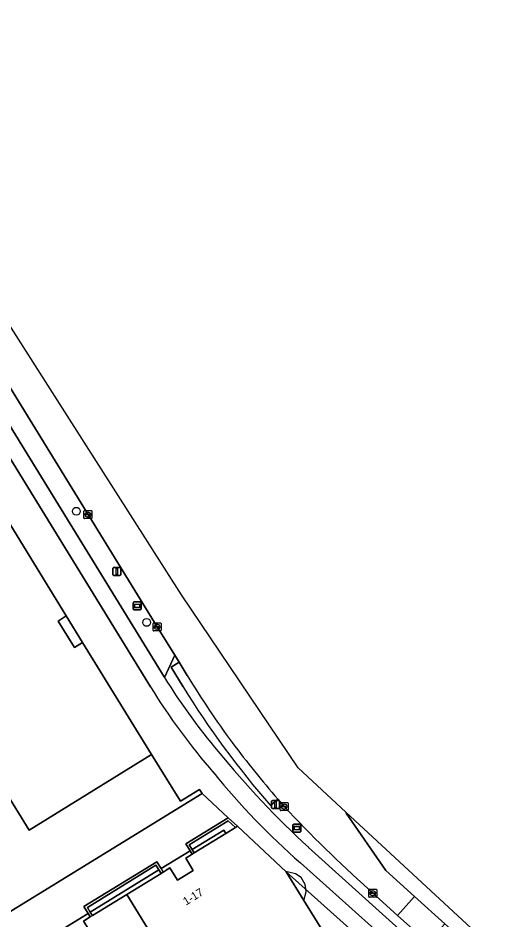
# Model space of a CAD drawing. Extents: x 160663 to 161506, y 382245 to 383291.
# Drawn here: x 161438.7 to 161498.7, y 382814.8 to 382927.5 of the extents above; entities that cross this region are included whole.
import ezdxf

# ---------------------------------------------------------------- set-up
doc = ezdxf.new("R2010")
doc.units = 0
for name, color, linetype in [('IMGEO_Berm_groen', 7, 'Continuous'), ('IMGEO_Berm_open', 7, 'Continuous'), ('IMGEO_Boom', 7, 'Continuous'), ('IMGEO_Erf', 7, 'Continuous'), ('IMGEO_Fietspad_gesloten', 7, 'Continuous'), ('IMGEO_Grasland_overig', 7, 'Continuous'), ('IMGEO_Groenvoorziening', 7, 'Continuous'), ('IMGEO_Kolk', 7, 'Continuous'), ('IMGEO_Lichtmast', 7, 'Continuous'), ('IMGEO_Muur', 7, 'Continuous'), ('IMGEO_Pand', 7, 'Continuous'), ('IMGEO_Pand_nummerreeks', 7, 'Continuous'), ('IMGEO_Pand_overbouw', 7, 'Continuous'), ('IMGEO_Rijbaan_lokaal_gesloten', 7, 'Continuous'), ('IMGEO_Rijbaan_lokaal_open', 7, 'Continuous'), ('IMGEO_Verkeerseiland_gesloten', 7, 'Continuous'), ('IMGEO_Voetpad_open', 7, 'Continuous'), ('IMGEO_Wegwijzer', 7, 'Continuous')]:
    doc.layers.add(name, color=color, linetype=linetype)

msp = doc.modelspace()

# ---------------------------------------------------------------- linework, layer by layer
at = {"layer": 'IMGEO_Berm_groen'}
msp.add_lwpolyline([(161434.12, 382887.06), (161431.95, 382885.79), (161456.97, 382845.16), (161457.02, 382845.07), (161458.29, 382847.86), (161456.09, 382851.39)], close=True, dxfattribs=at)
at = {"layer": 'IMGEO_Berm_open'}
for points in [[(161459.32, 382843.93), (161457.84, 382846.38), (161458.82, 382847.01), (161458.29, 382847.86), (161457.02, 382845.07)], [(161459.86, 382845.34), (161458.82, 382847.01), (161457.84, 382846.38), (161459.32, 382843.93)], [(161470.25, 382829.07), (161471.17, 382829.87)], [(161471.96, 382828.95), (161471.17, 382829.87), (161470.25, 382829.07)], [(161475.03, 382823.81), (161490.15, 382810.19), (161496.18, 382804.82), (161496.96, 382805.69), (161490.92, 382811.06), (161489.95, 382811.94), (161486.15, 382815.35)], [(161486.15, 382815.35), (161482.51, 382818.64)]]:
    msp.add_lwpolyline(points, dxfattribs=at)
for centre, radius, start, end in [((161544.56, 382895.86), 98.62, 210.813, 216.6835), ((161521.39, 382884.72), 75.6, 211.6323, 220.2851), ((161556.49, 382903.93), 114.2, 211.6959, 220.9604), ((161556.49, 382903.93), 114.2, 211.6959, 220.9604), ((161592.41, 382933.28), 159.36, 217.1971, 220.4616), ((161552.73, 382908.24), 114.73, 219.1276, 227.376), ((161595.39, 382944.68), 169.2, 223.1576, 228.155)]:
    msp.add_arc(centre, radius, start, end, dxfattribs=at)
at = {"layer": 'IMGEO_Boom'}
for centre in [(161445.98, 382865.85), (161454.77, 382851.96)]:
    msp.add_circle(centre, 0.489, dxfattribs=at)
at = {"layer": 'IMGEO_Erf'}
msp.add_lwpolyline([(161410.25, 382798.97), (161461.7, 382830.58), (161461.4, 382831.07), (161459, 382829.6), (161455.4, 382835.45), (161440.09, 382825.99), (161425.29, 382849.97), (161394.29, 382830.83), (161392.2, 382834.21), (161391.9, 382834.03), (161391.64, 382834.46), (161391.93, 382834.64), (161388.1, 382840.83), (161387.81, 382840.67), (161387.55, 382841.09), (161387.83, 382841.26), (161380.86, 382852.59)], dxfattribs=at)
at = {"layer": 'IMGEO_Fietspad_gesloten'}
for points in [[(161457.02, 382845.07), (161456.97, 382845.16), (161431.95, 382885.79), (161421.38, 382902.94), (161420.02, 382905.16), (161416.09, 382911.59), (161415.82, 382912.03), (161415.6, 382912.4), (161410.81, 382920.33), (161410.3, 382921.17), (161410.27, 382921.23), (161408.01, 382925.07)], [(161408.65, 382919.82), (161419.61, 382901.81), (161455.26, 382843.9)], [(161474, 382821.9), (161494.56, 382803.51), (161494.8, 382803.29), (161496.18, 382804.82), (161490.15, 382810.19), (161475.03, 382823.81)]]:
    msp.add_lwpolyline(points, dxfattribs=at)
for centre, radius, start, end in [((161521.39, 382884.72), 75.6, 211.6323, 220.2851), ((161526.3, 382887.97), 83.61, 211.8163, 220.9836), ((161552.73, 382908.24), 114.73, 219.1276, 227.376), ((161535.42, 382891.77), 93.03, 219.064, 228.6812)]:
    msp.add_arc(centre, radius, start, end, dxfattribs=at)
at = {"layer": 'IMGEO_Grasland_overig'}
for points in [[(161464.41, 382826.01), (161464.67, 382825.58), (161465.88, 382826.32), (161464.95, 382827.16), (161460.1, 382824.18), (161460.47, 382823.59)], [(161464.67, 382825.58), (161464.41, 382826.01), (161460.47, 382823.59), (161460.73, 382823.16)], [(161456.31, 382821.03), (161455.94, 382821.61), (161447.37, 382816.34), (161447.73, 382815.75)], [(161456.57, 382820.6), (161456.31, 382821.03), (161447.73, 382815.75), (161447.99, 382815.33), (161452.28, 382817.96)]]:
    msp.add_lwpolyline(points, close=True, dxfattribs=at)
at = {"layer": 'IMGEO_Groenvoorziening'}
msp.add_lwpolyline([(161486.81, 382800.82), (161489.64, 382805.2), (161472.22, 382820.81), (161474.43, 382817.22), (161477.84, 382811.71), (161481.27, 382806.24), (161476.64, 382803.35), (161390.21, 382750.18), (161388.51, 382752.96), (161386.61, 382751.79), (161386.38, 382752.14), (161385.58, 382751.66), (161384.68, 382751.51), (161390.42, 382746.72), (161391.81, 382747.57), (161406.19, 382756.41), (161409.16, 382758.24), (161452.77, 382785.07)], dxfattribs=at)
at = {"layer": 'IMGEO_Kolk'}
for p, q in [((161446.94, 382865), (161446.94, 382865.86)), ((161447.01, 382865.93), (161447.86, 382865.93)), ((161447.43, 382865.71), (161447.45, 382865.71)), ((161447.94, 382865.86), (161447.94, 382865)), ((161447.86, 382864.93), (161447.01, 382864.93)), ((161447.2, 382865.42), (161447.2, 382865.44)), ((161447.24, 382865.47), (161447.64, 382865.47)), ((161447.63, 382865.39), (161447.24, 382865.39)), ((161447.45, 382865.15), (161447.42, 382865.15)), ((161447.68, 382865.44), (161447.68, 382865.42)), ((161455.58, 382850.98), (161455.58, 382851.84)), ((161455.65, 382851.91), (161456.51, 382851.91)), ((161456.51, 382850.91), (161455.65, 382850.91)), ((161455.84, 382851.4), (161455.84, 382851.42)), ((161455.88, 382851.45), (161456.28, 382851.45)), ((161456.28, 382851.37), (161455.88, 382851.37)), ((161456.07, 382851.69), (161456.09, 382851.69)), ((161456.09, 382851.13), (161456.07, 382851.13)), ((161456.32, 382851.42), (161456.32, 382851.4)), ((161456.58, 382851.84), (161456.58, 382850.98)), ((161471.46, 382828.52), (161471.46, 382829.37)), ((161471.54, 382829.45), (161472.39, 382829.45)), ((161472.39, 382828.45), (161471.54, 382828.45)), ((161471.72, 382828.94), (161471.72, 382828.95)), ((161471.76, 382828.99), (161472.16, 382828.99)), ((161472.16, 382828.9), (161471.76, 382828.9)), ((161471.95, 382829.23), (161471.97, 382829.23)), ((161471.97, 382828.67), (161471.95, 382828.67)), ((161472.2, 382828.95), (161472.2, 382828.94)), ((161472.46, 382829.37), (161472.46, 382828.52)), ((161482.55, 382817.69), (161482.55, 382818.54)), ((161482.62, 382818.61), (161483.48, 382818.61)), ((161483.04, 382818.39), (161483.06, 382818.39)), ((161483.55, 382818.54), (161483.55, 382817.69)), ((161483.48, 382817.61), (161482.62, 382817.61)), ((161482.81, 382818.11), (161482.81, 382818.12)), ((161482.85, 382818.16), (161483.25, 382818.16)), ((161483.25, 382818.07), (161482.85, 382818.07)), ((161483.06, 382817.83), (161483.03, 382817.83)), ((161483.29, 382818.12), (161483.29, 382818.11))]:
    msp.add_line(p, q, dxfattribs=at)
for points in [[(161446.94, 382865), (161446.94, 382865.86)], [(161447.01, 382865.93), (161447.86, 382865.93)], [(161447.94, 382865.86), (161447.94, 382865)], [(161447.86, 382864.93), (161447.01, 382864.93)], [(161455.58, 382850.98), (161455.58, 382851.84)], [(161455.65, 382851.91), (161456.51, 382851.91)], [(161456.51, 382850.91), (161455.65, 382850.91)], [(161456.58, 382851.84), (161456.58, 382850.98)], [(161471.46, 382828.52), (161471.46, 382829.37)], [(161471.54, 382829.45), (161472.39, 382829.45)], [(161472.39, 382828.45), (161471.54, 382828.45)], [(161472.46, 382829.37), (161472.46, 382828.52)], [(161482.55, 382817.69), (161482.55, 382818.54)], [(161482.62, 382818.61), (161483.48, 382818.61)], [(161483.55, 382818.54), (161483.55, 382817.69)], [(161483.48, 382817.61), (161482.62, 382817.61)]]:
    msp.add_lwpolyline(points, dxfattribs=at)
for centre, radius, start, end in [((161447.01, 382865.86), 0.0765, 91.552, 178.448), ((161447.01, 382865.86), 0.0765, 91.552, 178.448), ((161447.86, 382865.86), 0.0765, 1.552, 88.448), ((161447.86, 382865.86), 0.0765, 1.552, 88.448), ((161447.01, 382865.01), 0.0765, 181.552, 268.448), ((161447.01, 382865.01), 0.0765, 181.552, 268.448), ((161447.24, 382865.43), 0.0403, 85.8775, 175.7526), ((161447.23, 382865.42), 0.0366, 178.938, 274.7102), ((161447.64, 382865.43), 0.043, 264.8664, 352.4533), ((161447.64, 382865.44), 0.0386, 1.7309, 96.639), ((161447.86, 382865.01), 0.0765, 271.552, 358.448), ((161447.86, 382865.01), 0.0765, 271.552, 358.448), ((161455.66, 382851.83), 0.0765, 91.552, 178.448), ((161455.66, 382851.83), 0.0765, 91.552, 178.448), ((161455.66, 382850.98), 0.0765, 181.552, 268.448), ((161455.66, 382850.98), 0.0765, 181.552, 268.448), ((161455.88, 382851.41), 0.0403, 85.8775, 175.7526), ((161455.88, 382851.4), 0.0366, 178.938, 274.7102), ((161456.28, 382851.41), 0.0386, 1.7309, 96.639), ((161456.28, 382851.41), 0.043, 264.8664, 352.4533), ((161456.5, 382851.83), 0.0765, 1.552, 88.448), ((161456.5, 382851.83), 0.0765, 1.552, 88.448), ((161456.5, 382850.98), 0.0765, 271.552, 358.448), ((161456.5, 382850.98), 0.0765, 271.552, 358.448), ((161471.54, 382829.37), 0.0765, 91.552, 178.448), ((161471.54, 382829.37), 0.0765, 91.552, 178.448), ((161471.54, 382828.52), 0.0765, 181.552, 268.448), ((161471.54, 382828.52), 0.0765, 181.552, 268.448), ((161471.76, 382828.95), 0.0403, 85.8775, 175.7526), ((161471.76, 382828.94), 0.0366, 178.938, 274.7102), ((161472.17, 382828.95), 0.0386, 1.7309, 96.639), ((161472.16, 382828.95), 0.043, 264.8664, 352.4533), ((161472.39, 382829.37), 0.0765, 1.552, 88.448), ((161472.39, 382829.37), 0.0765, 1.552, 88.448), ((161472.39, 382828.52), 0.0765, 271.552, 358.448), ((161472.39, 382828.52), 0.0765, 271.552, 358.448), ((161482.63, 382818.54), 0.0765, 91.552, 178.448), ((161482.63, 382818.54), 0.0765, 91.552, 178.448), ((161483.47, 382818.54), 0.0765, 1.552, 88.448), ((161483.47, 382818.54), 0.0765, 1.552, 88.448), ((161482.63, 382817.69), 0.0765, 181.552, 268.448), ((161482.63, 382817.69), 0.0765, 181.552, 268.448), ((161482.85, 382818.12), 0.0403, 85.8775, 175.7526), ((161482.84, 382818.11), 0.0366, 178.938, 274.7102), ((161483.25, 382818.12), 0.0386, 1.7309, 96.639), ((161483.25, 382818.11), 0.043, 264.8664, 352.4533), ((161483.47, 382817.69), 0.0765, 271.552, 358.448), ((161483.47, 382817.69), 0.0765, 271.552, 358.448)]:
    msp.add_arc(centre, radius, start, end, dxfattribs=at)
for centre, major_axis, ratio, start_param, end_param in [((161447.42, 382865.43), (-0.387, 0.002), 0.722429, 4.712389, 7.853982), ((161447.45, 382865.43), (-0.39, 0.002), 0.717154, 1.570796, 4.712389), ((161456.07, 382851.41), (-0.387, 0.002), 0.722429, 4.712389, 7.853982), ((161456.09, 382851.41), (-0.39, 0.002), 0.717154, 1.570796, 4.712389), ((161471.95, 382828.95), (-0.387, 0.002), 0.722429, 4.712389, 7.853982), ((161471.97, 382828.95), (-0.39, 0.002), 0.717154, 1.570796, 4.712389), ((161483.04, 382818.11), (-0.387, 0.002), 0.722429, 4.712389, 7.853982), ((161483.06, 382818.11), (-0.39, 0.002), 0.717154, 1.570796, 4.712389)]:
    msp.add_ellipse(centre, major_axis=major_axis, ratio=ratio, start_param=start_param, end_param=end_param, dxfattribs=at)
at = {"layer": 'IMGEO_Lichtmast'}
for p, q in [((161450.64, 382858.82), (161451.43, 382858.82)), ((161451.43, 382858.82), (161450.64, 382858.82)), ((161450.54, 382857.92), (161450.54, 382858.72)), ((161450.54, 382858.72), (161450.54, 382857.92)), ((161451.43, 382857.82), (161450.64, 382857.82)), ((161450.64, 382857.82), (161451.43, 382857.82)), ((161451.53, 382858.72), (161451.53, 382857.92)), ((161451.53, 382857.92), (161451.53, 382858.72)), ((161470.4, 382828.8), (161470.4, 382829.6)), ((161470.4, 382829.6), (161470.4, 382828.8)), ((161470.5, 382829.7), (161471.29, 382829.7)), ((161471.29, 382829.7), (161470.5, 382829.7)), ((161471.39, 382829.6), (161471.39, 382828.8)), ((161471.39, 382828.8), (161471.39, 382829.6)), ((161471.29, 382828.7), (161470.5, 382828.7)), ((161470.5, 382828.7), (161471.29, 382828.7))]:
    msp.add_line(p, q, dxfattribs=at)
for points in [[(161450.96, 382858.69), (161451.11, 382858.69), (161451.11, 382857.94), (161450.96, 382857.94), (161450.96, 382858.69)], [(161470.82, 382829.58), (161470.97, 382829.58), (161470.97, 382828.83), (161470.82, 382828.83), (161470.82, 382829.58)]]:
    msp.add_lwpolyline(points, dxfattribs=at)
for centre, start, end in [((161450.64, 382858.72), 90, 180), ((161450.64, 382858.72), 90, 180), ((161451.43, 382858.72), 0, 90), ((161451.43, 382858.72), 360, 90), ((161450.64, 382857.92), 180, 270), ((161450.64, 382857.92), 180, 270), ((161451.43, 382857.92), 270, 0), ((161451.43, 382857.92), 270, 0), ((161470.5, 382829.6), 90, 180), ((161470.5, 382829.6), 90, 180), ((161471.29, 382829.6), 0, 90), ((161471.29, 382829.6), 360, 90), ((161470.5, 382828.8), 180, 270), ((161470.5, 382828.8), 180, 270), ((161471.29, 382828.8), 270, 0), ((161471.29, 382828.8), 270, 0)]:
    msp.add_arc(centre, 0.1, start, end, dxfattribs=at)
at = {"layer": 'IMGEO_Muur'}
for points in [[(161464.98, 382827.55), (161459.68, 382824.28), (161460.2, 382823.42), (161460.46, 382823), (161460.73, 382823.16), (161460.47, 382823.59), (161460.1, 382824.18), (161464.95, 382827.16), (161465.88, 382826.32), (161466.14, 382826.48)], [(161447.37, 382816.34), (161455.94, 382821.61), (161456.31, 382821.03), (161456.57, 382820.6), (161456.83, 382820.76), (161456.57, 382821.19), (161456.05, 382822.04), (161446.94, 382816.44), (161447.47, 382815.59), (161447.73, 382815.16), (161447.99, 382815.33), (161447.73, 382815.75)]]:
    msp.add_lwpolyline(points, close=True, dxfattribs=at)
at = {"layer": 'IMGEO_Pand'}
for points in [[(161425.29, 382849.97), (161440.09, 382825.99), (161455.4, 382835.45), (161446.77, 382849.46), (161445.76, 382848.83), (161443.71, 382852.1), (161444.72, 382852.78), (161436.04, 382866.85)], [(161477.84, 382811.71), (161474.43, 382817.22), (161472.22, 382820.81), (161466.14, 382826.48), (161465.88, 382826.32), (161464.67, 382825.58), (161460.73, 382823.16), (161460.46, 382823), (161459.66, 382822.5), (161460.61, 382820.97), (161458.62, 382819.75), (161457.68, 382821.28), (161456.83, 382820.76), (161456.57, 382820.6), (161452.28, 382817.96), (161463.77, 382799.31)]]:
    msp.add_lwpolyline(points, dxfattribs=at)
msp.add_lwpolyline([(161452.28, 382817.96), (161447.99, 382815.33), (161447.73, 382815.16), (161446.87, 382814.64), (161447.82, 382813.11), (161445.84, 382811.89), (161444.89, 382813.42), (161444.05, 382812.91), (161443.79, 382812.75), (161439.44, 382810.07), (161450.94, 382791.41), (161463.77, 382799.31)], close=True, dxfattribs=at)
at = {"layer": 'IMGEO_Pand_overbouw'}
for points in [[(161444.72, 382852.78), (161443.71, 382852.1), (161445.76, 382848.83), (161446.77, 382849.46)], [(161472.22, 382820.81), (161474.43, 382817.22), (161474.73, 382818.27), (161474.67, 382818.68), (161474.59, 382819.22), (161474.09, 382820.07), (161473.39, 382820.52), (161472.34, 382820.78)]]:
    msp.add_lwpolyline(points, close=True, dxfattribs=at)
at = {"layer": 'IMGEO_Rijbaan_lokaal_gesloten'}
for points in [[(161479.67, 382828.26), (161473.7, 382833.78), (161459.12, 382855.4), (161399.8, 382948.43), (161322.96, 383048.18)], [(161384.21, 382961.91), (161385.83, 382959.83), (161386.03, 382959.69), (161389.35, 382955.35), (161392.44, 382951.25), (161399.23, 382941.88), (161402.44, 382937.33), (161403.12, 382936.34), (161403.27, 382936.11), (161406.18, 382931.9), (161408, 382929.07), (161409.91, 382926.24), (161412.29, 382922.49), (161412.7, 382921.86), (161412.78, 382921.71), (161416.74, 382915.27), (161417.68, 382913.74), (161418.16, 382912.97), (161422.16, 382906.47), (161434.12, 382887.06), (161456.09, 382851.39), (161458.29, 382847.86), (161458.82, 382847.01), (161459.86, 382845.34)], [(161471.17, 382829.87), (161471.96, 382828.95)], [(161482.51, 382818.64), (161486.15, 382815.35), (161488.28, 382817.71), (161484.67, 382820.95), (161479.74, 382828.11)]]:
    msp.add_lwpolyline(points, dxfattribs=at)
for centre, radius, start, end in [((161544.56, 382895.86), 98.62, 210.813, 216.6835), ((161592.41, 382933.28), 159.36, 217.1971, 220.4616), ((161595.39, 382944.68), 169.2, 223.1576, 228.155), ((161480.17, 382828.41), 0.524, 196.7283, 215.6349)]:
    msp.add_arc(centre, radius, start, end, dxfattribs=at)
at = {"layer": 'IMGEO_Rijbaan_lokaal_open'}
msp.add_lwpolyline([(161488.28, 382817.71), (161486.15, 382815.35), (161489.95, 382811.94), (161492.05, 382814.3)], close=True, dxfattribs=at)
at = {"layer": 'IMGEO_Verkeerseiland_gesloten'}
for points in [[(161498.7, 382810.68), (161479.67, 382828.26)], [(161479.74, 382828.11), (161484.67, 382820.95), (161488.28, 382817.71), (161492.05, 382814.3), (161497.19, 382809.76)]]:
    msp.add_lwpolyline(points, dxfattribs=at)
msp.add_arc((161480.17, 382828.41), 0.524, 196.7283, 215.6349, dxfattribs=at)
at = {"layer": 'IMGEO_Voetpad_open'}
for points in [[(161384.64, 382955.43), (161382.27, 382953.88), (161396.33, 382931.16), (161398.77, 382927.21), (161399.63, 382925.84), (161402.04, 382921.9), (161403.83, 382919.01), (161424.69, 382885.2), (161425.2, 382884.37), (161428.47, 382879.09), (161428.98, 382878.24), (161432.26, 382872.96), (161432.77, 382872.13), (161436.04, 382866.85), (161444.72, 382852.78), (161446.77, 382849.46), (161455.4, 382835.45), (161459, 382829.6), (161461.4, 382831.07), (161461.7, 382830.58), (161464.98, 382827.55), (161466.14, 382826.48), (161472.22, 382820.81), (161489.64, 382805.2)], [(161455.26, 382843.9), (161419.61, 382901.81), (161408.65, 382919.82)], [(161443.79, 382813.32), (161447.47, 382815.59), (161446.94, 382816.44), (161456.05, 382822.04), (161456.57, 382821.19), (161460.2, 382823.42), (161459.68, 382824.28), (161464.98, 382827.55), (161461.7, 382830.58), (161410.25, 382798.97)], [(161494.56, 382803.51), (161474, 382821.9)]]:
    msp.add_lwpolyline(points, dxfattribs=at)
for points in [[(161444.72, 382852.78), (161443.71, 382852.1), (161445.76, 382848.83), (161446.77, 382849.46)], [(161459.66, 382822.5), (161460.46, 382823), (161460.2, 382823.42), (161456.57, 382821.19), (161456.83, 382820.76), (161457.68, 382821.28), (161458.62, 382819.75), (161460.61, 382820.97)], [(161443.79, 382813.32), (161444.05, 382812.91), (161444.89, 382813.42), (161445.84, 382811.89), (161447.82, 382813.11), (161446.87, 382814.64), (161447.73, 382815.16), (161447.47, 382815.59)]]:
    msp.add_lwpolyline(points, close=True, dxfattribs=at)
for centre, radius, start, end in [((161526.3, 382887.97), 83.61, 211.8163, 220.9836), ((161535.42, 382891.77), 93.03, 219.064, 228.6812)]:
    msp.add_arc(centre, radius, start, end, dxfattribs=at)
at = {"layer": 'IMGEO_Wegwijzer'}
for p, q in [((161453.09, 382853.63), (161453.09, 382854.42)), ((161453.09, 382854.42), (161453.09, 382853.63)), ((161453.19, 382854.52), (161453.98, 382854.52)), ((161453.98, 382854.52), (161453.19, 382854.52)), ((161454.08, 382854.42), (161454.08, 382853.63)), ((161454.08, 382853.63), (161454.08, 382854.42)), ((161453.98, 382853.53), (161453.19, 382853.53)), ((161453.19, 382853.53), (161453.98, 382853.53)), ((161473.07, 382825.85), (161473.07, 382826.65)), ((161473.07, 382826.65), (161473.07, 382825.85)), ((161473.17, 382826.75), (161473.96, 382826.75)), ((161473.96, 382826.75), (161473.17, 382826.75)), ((161474.06, 382826.65), (161474.06, 382825.85)), ((161474.06, 382825.85), (161474.06, 382826.65)), ((161473.96, 382825.75), (161473.17, 382825.75)), ((161473.17, 382825.75), (161473.96, 382825.75))]:
    msp.add_line(p, q, dxfattribs=at)
for points in [[(161453.19, 382854.26), (161453.98, 382854.26), (161453.98, 382853.79), (161453.19, 382853.79), (161453.19, 382854.26)], [(161453.26, 382854.19), (161453.26, 382853.86), (161453.91, 382853.86), (161453.91, 382854.19), (161453.26, 382854.19)], [(161473.17, 382826.49), (161473.96, 382826.49), (161473.96, 382826.02), (161473.17, 382826.02), (161473.17, 382826.49)], [(161473.24, 382826.42), (161473.24, 382826.09), (161473.89, 382826.09), (161473.89, 382826.42), (161473.24, 382826.42)]]:
    msp.add_lwpolyline(points, dxfattribs=at)
for centre, start, end in [((161453.19, 382854.42), 90, 180), ((161453.19, 382854.42), 90, 180), ((161453.98, 382854.42), 0, 90), ((161453.98, 382854.42), 360, 90), ((161453.19, 382853.63), 180, 270), ((161453.19, 382853.63), 180, 270), ((161453.98, 382853.63), 270, 0), ((161453.98, 382853.63), 270, 0), ((161473.17, 382826.65), 90, 180), ((161473.17, 382826.65), 90, 180), ((161473.96, 382826.65), 0, 90), ((161473.96, 382826.65), 360, 90), ((161473.17, 382825.85), 180, 270), ((161473.17, 382825.85), 180, 270), ((161473.96, 382825.85), 270, 0), ((161473.96, 382825.85), 270, 0)]:
    msp.add_arc(centre, 0.1, start, end, dxfattribs=at)

# ---------------------------------------------------------------- texts
at = {"layer": 'IMGEO_Pand_nummerreeks'}
msp.add_text('1-17', height=1, rotation=31.651, dxfattribs=at).set_placement((161459.7, 382816.56))

doc.saveas('drawing.dxf')
